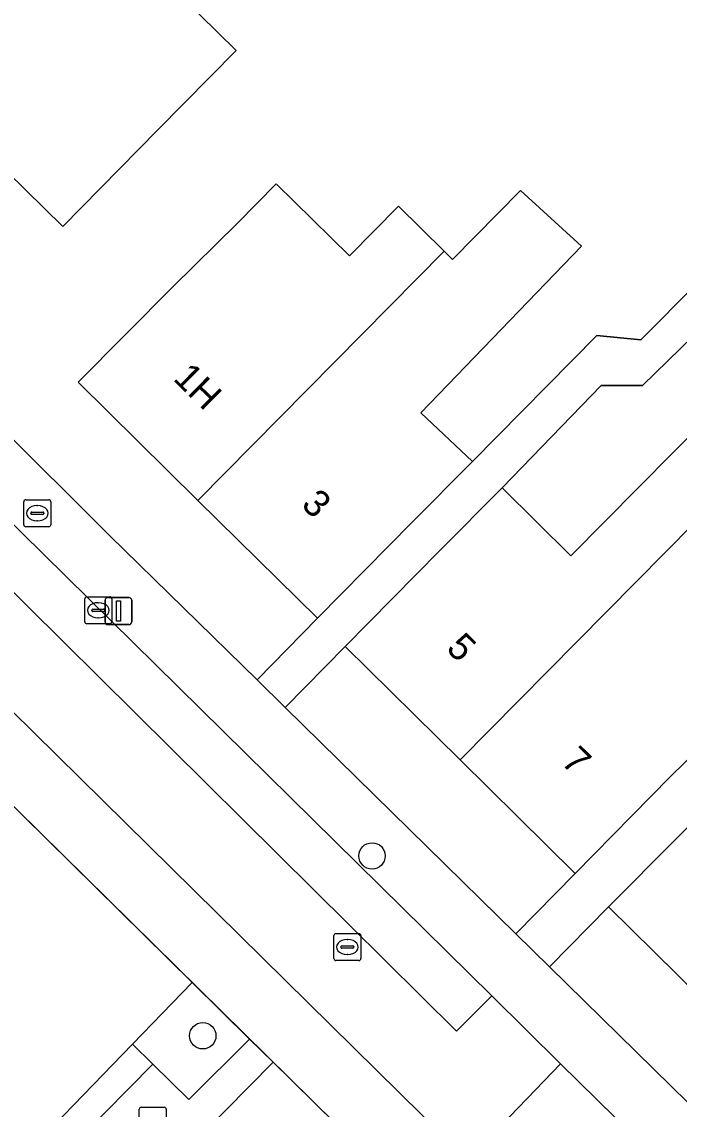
# Model space of a CAD drawing. Extents: x 161772 to 163126, y 383092 to 383917.
# Drawn here: x 162116.4 to 162140.76, y 383341.19 to 383381.52 of the extents above; entities that cross this region are included whole.
import ezdxf

# ---------------------------------------------------------------- set-up
doc = ezdxf.new("R2010")
doc.units = 0
for name, color, linetype in [('IMGEO_Boom', 7, 'Continuous'), ('IMGEO_Erf', 7, 'Continuous'), ('IMGEO_Groenvoorziening', 7, 'Continuous'), ('IMGEO_Kolk', 7, 'Continuous'), ('IMGEO_Lichtmast', 7, 'Continuous'), ('IMGEO_Muur', 7, 'Continuous'), ('IMGEO_Pand', 7, 'Continuous'), ('IMGEO_Pand_nummerreeks', 7, 'Continuous'), ('IMGEO_Parkeervlak_open', 7, 'Continuous'), ('IMGEO_Rijbaan_lokaal_open', 7, 'Continuous'), ('IMGEO_Rioolput', 7, 'Continuous'), ('IMGEO_Voetpad_gesloten', 7, 'Continuous'), ('IMGEO_Voetpad_open', 7, 'Continuous')]:
    doc.layers.add(name, color=color, linetype=linetype)

msp = doc.modelspace()

# ---------------------------------------------------------------- linework, layer by layer
at = {"layer": 'IMGEO_Boom'}
for centre in [(162129.378, 383350.586), (162123.107, 383343.917)]:
    msp.add_circle(centre, 0.489, dxfattribs=at)
at = {"layer": 'IMGEO_Erf'}
for points in [[(162126.892, 383398.667), (162121.505, 383393.185), (162120.376, 383394.295), (162115.404, 383389.235), (162124.339, 383380.455), (162121.425, 383377.49), (162117.92, 383373.923), (162103.351, 383388.239), (162108.244, 383393.218), (162107.371, 383394.075), (162110.895, 383397.662), (162114.385, 383401.214), (162115.422, 383400.195), (162120.293, 383405.151)], [(162132.644, 383354.147), (162128.383, 383358.353), (162126.162, 383356.085), (162134.703, 383347.703), (162136.907, 383349.94)], [(162111.959, 383356.495), (162111.39, 383357.056), (162088.084, 383333.272), (162088.781, 383332.589), (162104.911, 383349.231), (162115.766, 383338.708), (162120.5, 383343.607), (162122.713, 383345.897)], [(162121.251, 383342.87), (162120.5, 383343.607), (162115.766, 383338.708), (162098.225, 383320.611), (162098.776, 383320.077), (162102.187, 383323.44), (162102.34, 383323.339), (162102.713, 383323.781), (162102.606, 383323.956)]]:
    msp.add_lwpolyline(points, close=True, dxfattribs=at)
for points in [[(162085.851, 383396.183), (162119.667, 383362.459), (162125.116, 383357.112), (162127.358, 383359.397), (162122.928, 383363.77), (162118.493, 383368.146), (162122.006, 383371.705), (162124.391, 383374.048), (162125.832, 383375.508), (162128.54, 383372.835), (162130.361, 383374.68), (162132.051, 383373.013), (162132.362, 383372.706), (162134.884, 383375.261), (162137.141, 383373.189), (162131.187, 383367.013), (162133.096, 383365.211), (162137.704, 383369.88), (162139.337, 383369.716), (162149.741, 383380.185)], [(162146.459, 383374.906), (162139.397, 383368.031), (162137.872, 383368.031), (162134.203, 383364.234), (162136.752, 383361.716), (162141.78, 383366.81)], [(162171.082, 383351.92), (162168.818, 383354.399), (162168.488, 383354.098), (162165.882, 383356.951), (162166.807, 383357.796), (162162.449, 383362.568), (162158.541, 383366.849), (162150.89, 383359.902), (162145.719, 383356.313), (162147.221, 383354.831), (162148.933, 383356.566), (162152.484, 383353.061), (162152.746, 383353.327), (162154.503, 383351.593), (162152.307, 383349.369), (162152.602, 383349.077), (162150.967, 383347.42), (162153.705, 383344.72), (162147.985, 383338.983), (162143.228, 383343.678), (162138.138, 383348.702), (162135.951, 383346.477), (162178.344, 383304.872)], [(162137.261, 383331.559), (162126.409, 383342.255), (162125.72, 383342.934), (162100.83, 383317.698)]]:
    msp.add_lwpolyline(points, dxfattribs=at)
at = {"layer": 'IMGEO_Groenvoorziening'}
msp.add_lwpolyline([(162124.844, 383343.797), (162122.713, 383345.897), (162120.5, 383343.607), (162121.251, 383342.87), (162122.588, 383341.558)], close=True, dxfattribs=at)
at = {"layer": 'IMGEO_Kolk'}
for p, q in [((162118.734, 383359.268), (162118.734, 383360.12)), ((162118.809, 383360.194), (162119.661, 383360.194)), ((162119.735, 383360.12), (162119.735, 383359.268)), ((162119.036, 383359.737), (162119.434, 383359.737)), ((162119.222, 383359.974), (162119.247, 383359.974)), ((162118.993, 383359.688), (162118.993, 383359.7)), ((162119.431, 383359.651), (162119.033, 383359.651)), ((162119.245, 383359.414), (162119.22, 383359.414)), ((162119.477, 383359.7), (162119.477, 383359.688)), ((162119.661, 383359.194), (162118.809, 383359.194)), ((162120.751, 383340.341), (162120.751, 383341.193)), ((162120.826, 383341.267), (162121.678, 383341.267)), ((162121.752, 383341.193), (162121.752, 383340.341))]:
    msp.add_line(p, q, dxfattribs=at)
for points in [[(162118.734, 383359.268), (162118.734, 383360.12)], [(162118.809, 383360.194), (162119.661, 383360.194)], [(162119.735, 383360.12), (162119.735, 383359.268)], [(162119.661, 383359.194), (162118.809, 383359.194)], [(162120.751, 383340.341), (162120.751, 383341.193)], [(162120.826, 383341.267), (162121.678, 383341.267)], [(162121.752, 383341.193), (162121.752, 383340.341)]]:
    msp.add_lwpolyline(points, dxfattribs=at)
for centre, radius, start, end in [((162118.811, 383360.118), 0.0765, 91.552, 178.448), ((162118.811, 383360.118), 0.0765, 91.552, 178.448), ((162119.659, 383360.118), 0.0765, 1.552, 88.448), ((162119.659, 383360.118), 0.0765, 1.552, 88.448), ((162119.033, 383359.697), 0.0403, 85.8775, 175.7526), ((162119.438, 383359.699), 0.0386, 1.7309, 96.639), ((162119.03, 383359.687), 0.0366, 178.938, 274.7102), ((162119.434, 383359.694), 0.043, 264.8664, 352.4533), ((162118.811, 383359.27), 0.0765, 181.552, 268.448), ((162118.811, 383359.27), 0.0765, 181.552, 268.448), ((162119.659, 383359.27), 0.0765, 271.552, 358.448), ((162119.659, 383359.27), 0.0765, 271.552, 358.448), ((162120.828, 383341.191), 0.0765, 91.552, 178.448), ((162120.828, 383341.191), 0.0765, 91.552, 178.448), ((162121.676, 383341.191), 0.0765, 1.552, 88.448), ((162121.676, 383341.191), 0.0765, 1.552, 88.448)]:
    msp.add_arc(centre, radius, start, end, dxfattribs=at)
for centre, major_axis, ratio, start_param, end_param in [((162119.221, 383359.694), (-0.387, 0.002), 0.722429, 4.712389, 7.853982), ((162119.246, 383359.694), (-0.39, 0.002), 0.717154, 1.570796, 4.712389)]:
    msp.add_ellipse(centre, major_axis=major_axis, ratio=ratio, start_param=start_param, end_param=end_param, dxfattribs=at)
at = {"layer": 'IMGEO_Lichtmast'}
for p, q in [((162119.584, 383360.165), (162120.374, 383360.165)), ((162120.374, 383360.165), (162119.584, 383360.165)), ((162119.484, 383359.265), (162119.484, 383360.065)), ((162119.484, 383360.065), (162119.484, 383359.265)), ((162120.474, 383360.065), (162120.474, 383359.265)), ((162120.474, 383359.265), (162120.474, 383360.065)), ((162120.374, 383359.165), (162119.584, 383359.165)), ((162119.584, 383359.165), (162120.374, 383359.165))]:
    msp.add_line(p, q, dxfattribs=at)
msp.add_lwpolyline([(162119.904, 383360.04), (162120.054, 383360.04), (162120.054, 383359.29), (162119.904, 383359.29), (162119.904, 383360.04)], dxfattribs=at)
for centre, start, end in [((162119.584, 383360.065), 90, 180), ((162119.584, 383360.065), 90, 180), ((162120.374, 383360.065), 0, 90), ((162120.374, 383360.065), 360, 90), ((162119.584, 383359.265), 180, 270), ((162119.584, 383359.265), 180, 270), ((162120.374, 383359.265), 270, 0), ((162120.374, 383359.265), 270, 0)]:
    msp.add_arc(centre, 0.1, start, end, dxfattribs=at)
at = {"layer": 'IMGEO_Muur'}
msp.add_lwpolyline([(162097.704, 383370.546), (162137.261, 383331.559)], dxfattribs=at)
at = {"layer": 'IMGEO_Pand'}
for points in [[(162121.425, 383377.49), (162124.339, 383380.455), (162115.404, 383389.235), (162120.376, 383394.295), (162121.505, 383393.185), (162126.892, 383398.667), (162120.293, 383405.151), (162115.422, 383400.195), (162114.385, 383401.214), (162110.895, 383397.662), (162107.371, 383394.075), (162108.244, 383393.218), (162103.351, 383388.239), (162117.92, 383373.923)], [(162122.928, 383363.77), (162132.051, 383373.013), (162130.361, 383374.68), (162128.54, 383372.835), (162125.832, 383375.508), (162124.391, 383374.048), (162122.006, 383371.705), (162118.493, 383368.146)], [(162134.884, 383375.261), (162132.362, 383372.706), (162132.051, 383373.013), (162122.928, 383363.77), (162127.358, 383359.397), (162130.871, 383362.956), (162133.074, 383365.189), (162133.096, 383365.211), (162131.187, 383367.013), (162137.141, 383373.189)], [(162132.644, 383354.147), (162143.487, 383365.125), (162141.78, 383366.81), (162136.752, 383361.716), (162134.203, 383364.234), (162131.896, 383361.912), (162128.383, 383358.353)], [(162132.644, 383354.147), (162136.907, 383349.94), (162140.419, 383353.5), (162142.744, 383355.796), (162145.575, 383357.592), (162142.804, 383360.327), (162145.54, 383363.099), (162143.487, 383365.125)], [(162152.484, 383353.061), (162148.933, 383356.566), (162147.221, 383354.831), (162145.719, 383356.313), (162138.138, 383348.702), (162143.228, 383343.678), (162148.916, 383349.444)]]:
    msp.add_lwpolyline(points, close=True, dxfattribs=at)
at = {"layer": 'IMGEO_Parkeervlak_open'}
msp.add_lwpolyline([(162113.883, 383365.041), (162112.638, 383363.811), (162116.615, 383359.848), (162120.598, 383355.895), (162124.561, 383351.962), (162128.539, 383348.024), (162132.508, 383344.092), (162133.817, 383345.395)], close=True, dxfattribs=at)
at = {"layer": 'IMGEO_Rijbaan_lokaal_open'}
for points in [[(162113.883, 383365.041), (162113.291, 383365.624), (162110.629, 383368.281), (162110.071, 383368.838), (162108.811, 383367.609), (162104.631, 383371.776), (162100.437, 383375.92), (162101.712, 383377.18), (162099.967, 383378.922), (162096.455, 383375.445), (162109.45, 383362.479), (162112.624, 383359.312), (162115.151, 383356.822), (162132.931, 383339.305), (162136.369, 383342.88), (162133.817, 383345.395), (162132.508, 383344.092), (162128.539, 383348.024), (162124.561, 383351.962), (162120.598, 383355.895), (162116.615, 383359.848), (162112.638, 383363.811)], [(162138.385, 383340.892), (162136.369, 383342.88), (162132.931, 383339.305), (162134.929, 383337.336)]]:
    msp.add_lwpolyline(points, close=True, dxfattribs=at)
msp.add_lwpolyline([(162100.83, 383317.698), (162125.72, 383342.934), (162124.844, 383343.797), (162122.588, 383341.558), (162121.251, 383342.87), (162102.606, 383323.956)], dxfattribs=at)
at = {"layer": 'IMGEO_Rioolput'}
for p, q in [((162116.549, 383363.794), (162117.401, 383363.794)), ((162116.474, 383362.868), (162116.474, 383363.72)), ((162116.962, 383363.574), (162116.987, 383363.574)), ((162117.475, 383363.72), (162117.475, 383362.868)), ((162116.733, 383363.288), (162116.733, 383363.3)), ((162117.171, 383363.251), (162116.773, 383363.251)), ((162116.776, 383363.337), (162117.174, 383363.337)), ((162116.985, 383363.014), (162116.96, 383363.014)), ((162117.217, 383363.3), (162117.217, 383363.288)), ((162117.401, 383362.794), (162116.549, 383362.794)), ((162127.966, 383346.782), (162127.966, 383347.634)), ((162128.041, 383347.708), (162128.893, 383347.708)), ((162128.967, 383347.634), (162128.967, 383346.782)), ((162128.225, 383347.202), (162128.225, 383347.214)), ((162128.268, 383347.251), (162128.666, 383347.251)), ((162128.454, 383347.488), (162128.479, 383347.488)), ((162128.709, 383347.214), (162128.709, 383347.202)), ((162128.663, 383347.165), (162128.265, 383347.165)), ((162128.477, 383346.928), (162128.452, 383346.928)), ((162128.893, 383346.708), (162128.041, 383346.708))]:
    msp.add_line(p, q, dxfattribs=at)
for points in [[(162116.549, 383363.794), (162117.401, 383363.794)], [(162116.474, 383362.868), (162116.474, 383363.72)], [(162117.475, 383363.72), (162117.475, 383362.868)], [(162117.401, 383362.794), (162116.549, 383362.794)], [(162127.966, 383346.782), (162127.966, 383347.634)], [(162128.041, 383347.708), (162128.893, 383347.708)], [(162128.967, 383347.634), (162128.967, 383346.782)], [(162128.893, 383346.708), (162128.041, 383346.708)]]:
    msp.add_lwpolyline(points, dxfattribs=at)
for centre, radius, start, end in [((162116.551, 383363.718), 0.0765, 91.552, 178.448), ((162116.551, 383363.718), 0.0765, 91.552, 178.448), ((162117.399, 383363.718), 0.0765, 1.552, 88.448), ((162117.399, 383363.718), 0.0765, 1.552, 88.448), ((162116.773, 383363.297), 0.0403, 85.8775, 175.7526), ((162116.77, 383363.287), 0.0366, 178.938, 274.7102), ((162117.174, 383363.294), 0.043, 264.8664, 352.4533), ((162117.178, 383363.299), 0.0386, 1.7309, 96.639), ((162116.551, 383362.87), 0.0765, 181.552, 268.448), ((162116.551, 383362.87), 0.0765, 181.552, 268.448), ((162117.399, 383362.87), 0.0765, 271.552, 358.448), ((162117.399, 383362.87), 0.0765, 271.552, 358.448), ((162128.043, 383347.632), 0.0765, 91.552, 178.448), ((162128.043, 383347.632), 0.0765, 91.552, 178.448), ((162128.891, 383347.632), 0.0765, 1.552, 88.448), ((162128.891, 383347.632), 0.0765, 1.552, 88.448), ((162128.265, 383347.211), 0.0403, 85.8775, 175.7526), ((162128.67, 383347.213), 0.0386, 1.7309, 96.639), ((162128.262, 383347.201), 0.0366, 178.938, 274.7102), ((162128.666, 383347.208), 0.043, 264.8664, 352.4533), ((162128.043, 383346.784), 0.0765, 181.552, 268.448), ((162128.043, 383346.784), 0.0765, 181.552, 268.448), ((162128.891, 383346.784), 0.0765, 271.552, 358.448), ((162128.891, 383346.784), 0.0765, 271.552, 358.448)]:
    msp.add_arc(centre, radius, start, end, dxfattribs=at)
for centre, major_axis, ratio, start_param, end_param in [((162116.961, 383363.294), (-0.387, 0.002), 0.722429, 4.712389, 7.853982), ((162116.986, 383363.294), (-0.39, 0.002), 0.717154, 1.570796, 4.712389), ((162128.453, 383347.208), (-0.387, 0.002), 0.722429, 4.712389, 7.853982), ((162128.478, 383347.208), (-0.39, 0.002), 0.717154, 1.570796, 4.712389)]:
    msp.add_ellipse(centre, major_axis=major_axis, ratio=ratio, start_param=start_param, end_param=end_param, dxfattribs=at)
at = {"layer": 'IMGEO_Voetpad_gesloten'}
for points in [[(162077.699, 383401.158), (162089.151, 383389.723), (162089.736, 383389.139), (162092.497, 383386.378), (162093.167, 383385.71), (162097.466, 383381.419), (162097.961, 383380.925), (162099.967, 383378.922), (162101.712, 383377.18), (162110.071, 383368.838), (162110.629, 383368.281), (162113.291, 383365.624), (162113.883, 383365.041), (162133.817, 383345.395), (162136.369, 383342.88), (162138.385, 383340.892)], [(162174.427, 383302.411), (162178.959, 383304.304), (162178.344, 383304.872), (162135.951, 383346.477), (162134.703, 383347.703), (162126.162, 383356.085), (162125.116, 383357.112), (162119.667, 383362.459), (162085.851, 383396.183)]]:
    msp.add_lwpolyline(points, dxfattribs=at)
at = {"layer": 'IMGEO_Voetpad_open'}
msp.add_lwpolyline([(162072.786, 383396.741), (162072.344, 383396.599), (162072.61, 383396.242), (162075.222, 383392.703), (162097.704, 383370.546), (162108.772, 383359.637), (162109.459, 383358.96), (162111.39, 383357.056), (162111.959, 383356.495), (162122.713, 383345.897), (162124.844, 383343.797), (162125.72, 383342.934), (162126.409, 383342.255), (162137.261, 383331.559), (162165.867, 383303.235), (162166.082, 383303.022), (162167.826, 383304.754), (162134.929, 383337.336), (162132.931, 383339.305), (162115.151, 383356.822)], dxfattribs=at)
for points in [[(162134.203, 383364.234), (162137.872, 383368.031), (162139.397, 383368.031), (162146.459, 383374.906), (162150.136, 383378.49), (162154.457, 383374.057), (162155.102, 383374.685), (162150.781, 383379.118), (162149.741, 383380.185), (162139.337, 383369.716), (162137.704, 383369.88), (162133.096, 383365.211), (162133.074, 383365.189), (162130.871, 383362.956), (162127.358, 383359.397), (162125.116, 383357.112), (162126.162, 383356.085), (162128.383, 383358.353), (162131.896, 383361.912)], [(162145.719, 383356.313), (162150.89, 383359.902), (162158.541, 383366.849), (162160.282, 383368.439), (162164.069, 383364.292), (162164.879, 383365.032), (162165.491, 383365.556), (162163.278, 383368.383), (162162.849, 383368.05), (162160.515, 383370.445), (162160.01, 383370.044), (162157.783, 383367.687), (162157.649, 383367.835), (162149.813, 383360.505), (162145.575, 383357.592), (162142.744, 383355.796), (162140.419, 383353.5), (162136.907, 383349.94), (162134.703, 383347.703), (162135.951, 383346.477), (162138.138, 383348.702)]]:
    msp.add_lwpolyline(points, close=True, dxfattribs=at)

# ---------------------------------------------------------------- texts
at = {"layer": 'IMGEO_Pand_nummerreeks'}
for s, rotation, p in [('1H', 315.3837, (162121.972, 383368.252)), ('3', 315.3723, (162126.717, 383363.569)), ('5', 315.3755, (162132.088, 383358.237)), ('7', 315.3755, (162136.35, 383354.03))]:
    msp.add_text(s, height=1, rotation=rotation, dxfattribs=at).set_placement(p)

doc.saveas('drawing.dxf')
